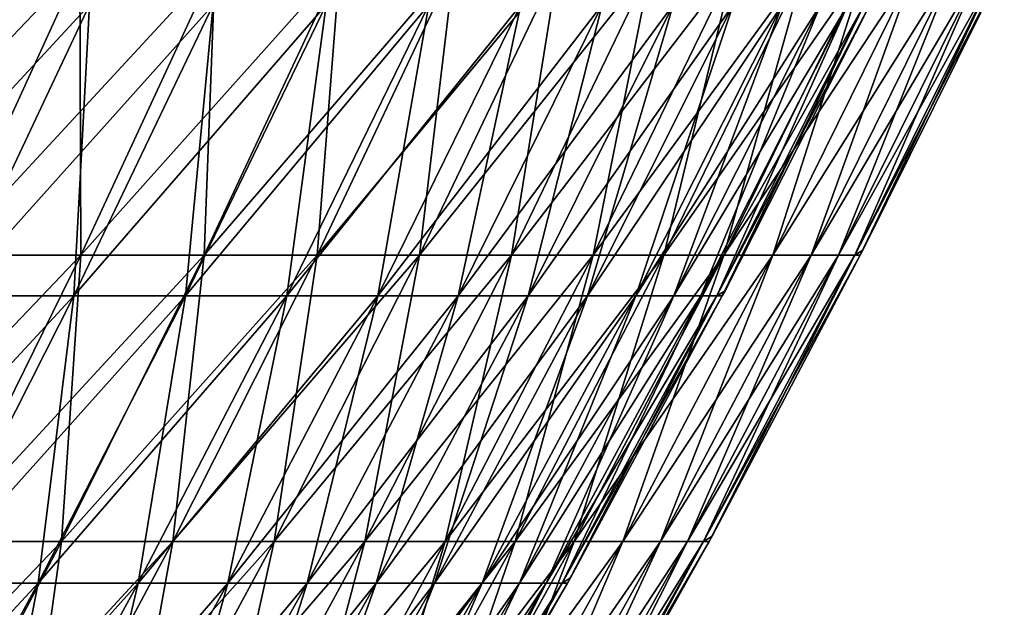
# Model space of a CAD drawing. Header units: millimetres. Extents: x -250 to 250, y 3898 to 4150.
# Tile 537 of 558: x 206 to 225, y 4029 to 4040. Entities that reach past the tile are written whole.
import ezdxf

# ---------------------------------------------------------------- set-up
doc = ezdxf.new("R2010")
doc.units = ezdxf.units.MM
doc.header["$LTSCALE"] = 5.599365
for name, color, linetype in [('2', 7, 'CONTINUOUS'), ('3', 7, 'CONTINUOUS'), ('4', 7, 'CONTINUOUS'), ('5', 7, 'CONTINUOUS')]:
    doc.layers.add(name, color=color, linetype=linetype)

msp = doc.modelspace()

# ---------------------------------------------------------------- linework, layer by layer
at = {"layer": '2', "color": 251, "linetype": 'Continuous', "true_color": 0x504f50}
for points in [[(204.859, 4035.92, -86.709), (202.092, 4035.92, -92.977), (207.416, 4041.504, -87.791), (204.859, 4035.92, -86.709)], [(207.416, 4041.504, -87.791), (202.092, 4035.92, -92.977), (204.614, 4041.504, -94.137), (207.416, 4041.504, -87.791)], [(207.432, 4035.92, -80.36), (204.859, 4035.92, -86.709), (210.021, 4041.504, -81.362), (207.432, 4035.92, -80.36)], [(210.021, 4041.504, -81.362), (204.859, 4035.92, -86.709), (207.416, 4041.504, -87.791), (210.021, 4041.504, -81.362)], [(209.809, 4035.92, -73.934), (207.432, 4035.92, -80.36), (212.427, 4041.504, -74.856), (209.809, 4035.92, -73.934)], [(212.427, 4041.504, -74.856), (207.432, 4035.92, -80.36), (210.021, 4041.504, -81.362), (212.427, 4041.504, -74.856)], [(211.986, 4035.92, -67.438), (209.809, 4035.92, -73.934), (214.631, 4041.504, -68.279), (211.986, 4035.92, -67.438)], [(214.631, 4041.504, -68.279), (209.809, 4035.92, -73.934), (212.427, 4041.504, -74.856), (214.631, 4041.504, -68.279)], [(213.962, 4035.92, -60.877), (211.986, 4035.92, -67.438), (216.632, 4041.504, -61.637), (213.962, 4035.92, -60.877)], [(216.632, 4041.504, -61.637), (211.986, 4035.92, -67.438), (214.631, 4041.504, -68.279), (216.632, 4041.504, -61.637)], [(215.735, 4035.92, -54.26), (213.962, 4035.92, -60.877), (218.427, 4041.504, -54.937), (215.735, 4035.92, -54.26)], [(218.427, 4041.504, -54.937), (213.962, 4035.92, -60.877), (216.632, 4041.504, -61.637), (218.427, 4041.504, -54.937)], [(217.304, 4035.92, -47.59), (215.735, 4035.92, -54.26), (220.016, 4041.504, -48.184), (217.304, 4035.92, -47.59)], [(220.016, 4041.504, -48.184), (215.735, 4035.92, -54.26), (218.427, 4041.504, -54.937), (220.016, 4041.504, -48.184)], [(218.666, 4035.92, -40.876), (217.304, 4035.92, -47.59), (221.395, 4041.504, -41.386), (218.666, 4035.92, -40.876)], [(221.395, 4041.504, -41.386), (217.304, 4035.92, -47.59), (220.016, 4041.504, -48.184), (221.395, 4041.504, -41.386)], [(219.822, 4035.92, -34.123), (218.666, 4035.92, -40.876), (222.564, 4041.504, -34.548), (219.822, 4035.92, -34.123)], [(222.564, 4041.504, -34.548), (218.666, 4035.92, -40.876), (221.395, 4041.504, -41.386), (222.564, 4041.504, -34.548)], [(220.768, 4035.92, -27.337), (219.822, 4035.92, -34.123), (223.523, 4041.504, -27.678), (220.768, 4035.92, -27.337)], [(223.523, 4041.504, -27.678), (219.822, 4035.92, -34.123), (222.564, 4041.504, -34.548), (223.523, 4041.504, -27.678)], [(221.505, 4035.92, -20.525), (220.768, 4035.92, -27.337), (224.269, 4041.504, -20.782), (221.505, 4035.92, -20.525)], [(224.269, 4041.504, -20.782), (220.768, 4035.92, -27.337), (223.523, 4041.504, -27.678), (224.269, 4041.504, -20.782)], [(222.032, 4035.92, -13.694), (221.505, 4035.92, -20.525), (224.803, 4041.504, -13.865), (222.032, 4035.92, -13.694)], [(224.803, 4041.504, -13.865), (221.505, 4035.92, -20.525), (224.269, 4041.504, -20.782), (224.803, 4041.504, -13.865)], [(222.349, 4035.92, -6.85), (222.032, 4035.92, -13.694), (225.123, 4041.504, -6.936), (222.349, 4035.92, -6.85)], [(225.123, 4041.504, -6.936), (222.032, 4035.92, -13.694), (224.803, 4041.504, -13.865), (225.123, 4041.504, -6.936)], [(222.505, 4036.02), (222.349, 4035.92, -6.85), (225.23, 4041.504), (222.505, 4036.02)], [(225.23, 4041.504), (222.349, 4035.92, -6.85), (225.123, 4041.504, -6.936), (225.23, 4041.504)], [(204.715, 4030.408, -79.307), (202.176, 4030.408, -85.574), (207.432, 4035.92, -80.36), (204.715, 4030.408, -79.307)], [(207.432, 4035.92, -80.36), (202.176, 4030.408, -85.574), (204.859, 4035.92, -86.709), (207.432, 4035.92, -80.36)], [(207.06, 4030.408, -72.965), (204.715, 4030.408, -79.307), (209.809, 4035.92, -73.934), (207.06, 4030.408, -72.965)], [(209.809, 4035.92, -73.934), (204.715, 4030.408, -79.307), (207.432, 4035.92, -80.36), (209.809, 4035.92, -73.934)], [(209.209, 4030.408, -66.554), (207.06, 4030.408, -72.965), (211.986, 4035.92, -67.438), (209.209, 4030.408, -66.554)], [(211.986, 4035.92, -67.438), (207.06, 4030.408, -72.965), (209.809, 4035.92, -73.934), (211.986, 4035.92, -67.438)], [(211.159, 4030.408, -60.08), (209.209, 4030.408, -66.554), (213.962, 4035.92, -60.877), (211.159, 4030.408, -60.08)], [(213.962, 4035.92, -60.877), (209.209, 4030.408, -66.554), (211.986, 4035.92, -67.438), (213.962, 4035.92, -60.877)], [(212.909, 4030.408, -53.549), (211.159, 4030.408, -60.08), (215.735, 4035.92, -54.26), (212.909, 4030.408, -53.549)], [(215.735, 4035.92, -54.26), (211.159, 4030.408, -60.08), (213.962, 4035.92, -60.877), (215.735, 4035.92, -54.26)], [(214.457, 4030.408, -46.967), (212.909, 4030.408, -53.549), (217.304, 4035.92, -47.59), (214.457, 4030.408, -46.967)], [(217.304, 4035.92, -47.59), (212.909, 4030.408, -53.549), (215.735, 4035.92, -54.26), (217.304, 4035.92, -47.59)], [(215.802, 4030.408, -40.34), (214.457, 4030.408, -46.967), (218.666, 4035.92, -40.876), (215.802, 4030.408, -40.34)], [(218.666, 4035.92, -40.876), (214.457, 4030.408, -46.967), (217.304, 4035.92, -47.59), (218.666, 4035.92, -40.876)], [(216.942, 4030.408, -33.676), (215.802, 4030.408, -40.34), (219.822, 4035.92, -34.123), (216.942, 4030.408, -33.676)], [(219.822, 4035.92, -34.123), (215.802, 4030.408, -40.34), (218.666, 4035.92, -40.876), (219.822, 4035.92, -34.123)], [(217.876, 4030.408, -26.979), (216.942, 4030.408, -33.676), (220.768, 4035.92, -27.337), (217.876, 4030.408, -26.979)], [(220.768, 4035.92, -27.337), (216.942, 4030.408, -33.676), (219.822, 4035.92, -34.123), (220.768, 4035.92, -27.337)], [(218.604, 4030.408, -20.257), (217.876, 4030.408, -26.979), (221.505, 4035.92, -20.525), (218.604, 4030.408, -20.257)], [(221.505, 4035.92, -20.525), (217.876, 4030.408, -26.979), (220.768, 4035.92, -27.337), (221.505, 4035.92, -20.525)], [(219.124, 4030.408, -13.515), (218.604, 4030.408, -20.257), (222.032, 4035.92, -13.694), (219.124, 4030.408, -13.515)], [(222.032, 4035.92, -13.694), (218.604, 4030.408, -20.257), (221.505, 4035.92, -20.525), (222.032, 4035.92, -13.694)], [(219.436, 4030.408, -6.761), (219.124, 4030.408, -13.515), (222.349, 4035.92, -6.85), (219.436, 4030.408, -6.761)], [(222.349, 4035.92, -6.85), (219.124, 4030.408, -13.515), (222.032, 4035.92, -13.694), (222.349, 4035.92, -6.85)], [(219.597, 4030.512), (219.436, 4030.408, -6.761), (222.454, 4035.92), (219.597, 4030.512)], [(222.454, 4035.92), (219.436, 4030.408, -6.761), (222.349, 4035.92, -6.85), (222.454, 4035.92)], [(222.454, 4035.92), (222.349, 4035.92, -6.85), (222.505, 4036.02), (222.454, 4035.92)], [(204.183, 4024.971, -71.951), (201.87, 4024.971, -78.205), (207.06, 4030.408, -72.965), (204.183, 4024.971, -71.951)], [(207.06, 4030.408, -72.965), (201.87, 4024.971, -78.205), (204.715, 4030.408, -79.307), (207.06, 4030.408, -72.965)], [(206.302, 4024.971, -65.629), (204.183, 4024.971, -71.951), (209.209, 4030.408, -66.554), (206.302, 4024.971, -65.629)], [(209.209, 4030.408, -66.554), (204.183, 4024.971, -71.951), (207.06, 4030.408, -72.965), (209.209, 4030.408, -66.554)], [(208.225, 4024.971, -59.245), (206.302, 4024.971, -65.629), (211.159, 4030.408, -60.08), (208.225, 4024.971, -59.245)], [(211.159, 4030.408, -60.08), (206.302, 4024.971, -65.629), (209.209, 4030.408, -66.554), (211.159, 4030.408, -60.08)], [(209.951, 4024.971, -52.805), (208.225, 4024.971, -59.245), (212.909, 4030.408, -53.549), (209.951, 4024.971, -52.805)], [(212.909, 4030.408, -53.549), (208.225, 4024.971, -59.245), (211.159, 4030.408, -60.08), (212.909, 4030.408, -53.549)], [(211.477, 4024.971, -46.314), (209.951, 4024.971, -52.805), (214.457, 4030.408, -46.967), (211.477, 4024.971, -46.314)], [(214.457, 4030.408, -46.967), (209.951, 4024.971, -52.805), (212.909, 4030.408, -53.549), (214.457, 4030.408, -46.967)], [(212.803, 4024.971, -39.78), (211.477, 4024.971, -46.314), (215.802, 4030.408, -40.34), (212.803, 4024.971, -39.78)], [(215.802, 4030.408, -40.34), (211.477, 4024.971, -46.314), (214.457, 4030.408, -46.967), (215.802, 4030.408, -40.34)], [(213.927, 4024.971, -33.208), (212.803, 4024.971, -39.78), (216.942, 4030.408, -33.676), (213.927, 4024.971, -33.208)], [(216.942, 4030.408, -33.676), (212.803, 4024.971, -39.78), (215.802, 4030.408, -40.34), (216.942, 4030.408, -33.676)], [(214.848, 4024.971, -26.604), (213.927, 4024.971, -33.208), (217.876, 4030.408, -26.979), (214.848, 4024.971, -26.604)], [(217.876, 4030.408, -26.979), (213.927, 4024.971, -33.208), (216.942, 4030.408, -33.676), (217.876, 4030.408, -26.979)], [(215.566, 4024.971, -19.975), (214.848, 4024.971, -26.604), (218.604, 4030.408, -20.257), (215.566, 4024.971, -19.975)], [(218.604, 4030.408, -20.257), (214.848, 4024.971, -26.604), (217.876, 4030.408, -26.979), (218.604, 4030.408, -20.257)], [(216.079, 4024.971, -13.327), (215.566, 4024.971, -19.975), (219.124, 4030.408, -13.515), (216.079, 4024.971, -13.327)], [(219.124, 4030.408, -13.515), (215.566, 4024.971, -19.975), (218.604, 4030.408, -20.257), (219.124, 4030.408, -13.515)], [(216.387, 4024.971, -6.667), (216.079, 4024.971, -13.327), (219.436, 4030.408, -6.761), (216.387, 4024.971, -6.667)], [(219.436, 4030.408, -6.761), (216.079, 4024.971, -13.327), (219.124, 4030.408, -13.515), (219.436, 4030.408, -6.761)], [(216.552, 4025.078), (216.387, 4024.971, -6.667), (219.54, 4030.408), (216.552, 4025.078)], [(219.54, 4030.408), (216.387, 4024.971, -6.667), (219.436, 4030.408, -6.761), (219.54, 4030.408)], [(219.54, 4030.408), (219.436, 4030.408, -6.761), (219.597, 4030.512), (219.54, 4030.408)]]:
    msp.add_3dface(points, dxfattribs=at)
at = {"layer": '3', "color": 251, "linetype": 'Continuous', "true_color": 0x504f50}
for points in [[(204.614, 4041.504, 94.137), (204.859, 4035.92, 86.709), (207.416, 4041.504, 87.791), (204.614, 4041.504, 94.137)], [(204.859, 4035.92, 86.709), (207.432, 4035.92, 80.36), (207.416, 4041.504, 87.791), (204.859, 4035.92, 86.709)], [(207.416, 4041.504, 87.791), (207.432, 4035.92, 80.36), (210.021, 4041.504, 81.362), (207.416, 4041.504, 87.791)], [(207.432, 4035.92, 80.36), (209.809, 4035.92, 73.934), (210.021, 4041.504, 81.362), (207.432, 4035.92, 80.36)], [(209.809, 4035.92, 73.934), (211.986, 4035.92, 67.438), (212.427, 4041.504, 74.856), (209.809, 4035.92, 73.934)], [(210.021, 4041.504, 81.362), (209.809, 4035.92, 73.934), (212.427, 4041.504, 74.856), (210.021, 4041.504, 81.362)], [(211.986, 4035.92, 67.438), (213.962, 4035.92, 60.877), (214.631, 4041.504, 68.279), (211.986, 4035.92, 67.438)], [(212.427, 4041.504, 74.856), (211.986, 4035.92, 67.438), (214.631, 4041.504, 68.279), (212.427, 4041.504, 74.856)], [(213.962, 4035.92, 60.877), (215.735, 4035.92, 54.26), (216.632, 4041.504, 61.637), (213.962, 4035.92, 60.877)], [(214.631, 4041.504, 68.279), (213.962, 4035.92, 60.877), (216.632, 4041.504, 61.637), (214.631, 4041.504, 68.279)], [(215.735, 4035.92, 54.26), (217.304, 4035.92, 47.59), (218.427, 4041.504, 54.937), (215.735, 4035.92, 54.26)], [(216.632, 4041.504, 61.637), (215.735, 4035.92, 54.26), (218.427, 4041.504, 54.937), (216.632, 4041.504, 61.637)], [(217.304, 4035.92, 47.59), (218.666, 4035.92, 40.876), (220.016, 4041.504, 48.184), (217.304, 4035.92, 47.59)], [(218.427, 4041.504, 54.937), (217.304, 4035.92, 47.59), (220.016, 4041.504, 48.184), (218.427, 4041.504, 54.937)], [(218.666, 4035.92, 40.876), (219.822, 4035.92, 34.123), (221.395, 4041.504, 41.386), (218.666, 4035.92, 40.876)], [(220.016, 4041.504, 48.184), (218.666, 4035.92, 40.876), (221.395, 4041.504, 41.386), (220.016, 4041.504, 48.184)], [(219.822, 4035.92, 34.123), (220.768, 4035.92, 27.337), (222.564, 4041.504, 34.548), (219.822, 4035.92, 34.123)], [(221.395, 4041.504, 41.386), (219.822, 4035.92, 34.123), (222.564, 4041.504, 34.548), (221.395, 4041.504, 41.386)], [(220.768, 4035.92, 27.337), (221.505, 4035.92, 20.525), (223.523, 4041.504, 27.678), (220.768, 4035.92, 27.337)], [(222.564, 4041.504, 34.548), (220.768, 4035.92, 27.337), (223.523, 4041.504, 27.678), (222.564, 4041.504, 34.548)], [(221.505, 4035.92, 20.525), (222.032, 4035.92, 13.694), (224.269, 4041.504, 20.782), (221.505, 4035.92, 20.525)], [(223.523, 4041.504, 27.678), (221.505, 4035.92, 20.525), (224.269, 4041.504, 20.782), (223.523, 4041.504, 27.678)], [(222.032, 4035.92, 13.694), (222.349, 4035.92, 6.85), (224.803, 4041.504, 13.865), (222.032, 4035.92, 13.694)], [(224.269, 4041.504, 20.782), (222.032, 4035.92, 13.694), (224.803, 4041.504, 13.865), (224.269, 4041.504, 20.782)], [(222.349, 4035.92, 6.85), (222.454, 4035.92), (225.123, 4041.504, 6.936), (222.349, 4035.92, 6.85)], [(224.803, 4041.504, 13.865), (222.349, 4035.92, 6.85), (225.123, 4041.504, 6.936), (224.803, 4041.504, 13.865)], [(222.454, 4035.92), (222.505, 4036.02), (225.123, 4041.504, 6.936), (222.454, 4035.92)], [(222.505, 4036.02), (225.23, 4041.504), (225.123, 4041.504, 6.936), (222.505, 4036.02)], [(204.715, 4030.408, 79.307), (207.06, 4030.408, 72.965), (207.432, 4035.92, 80.36), (204.715, 4030.408, 79.307)], [(204.859, 4035.92, 86.709), (204.715, 4030.408, 79.307), (207.432, 4035.92, 80.36), (204.859, 4035.92, 86.709)], [(207.06, 4030.408, 72.965), (209.209, 4030.408, 66.554), (209.809, 4035.92, 73.934), (207.06, 4030.408, 72.965)], [(207.432, 4035.92, 80.36), (207.06, 4030.408, 72.965), (209.809, 4035.92, 73.934), (207.432, 4035.92, 80.36)], [(209.209, 4030.408, 66.554), (211.159, 4030.408, 60.08), (211.986, 4035.92, 67.438), (209.209, 4030.408, 66.554)], [(209.809, 4035.92, 73.934), (209.209, 4030.408, 66.554), (211.986, 4035.92, 67.438), (209.809, 4035.92, 73.934)], [(211.159, 4030.408, 60.08), (212.909, 4030.408, 53.549), (213.962, 4035.92, 60.877), (211.159, 4030.408, 60.08)], [(211.986, 4035.92, 67.438), (211.159, 4030.408, 60.08), (213.962, 4035.92, 60.877), (211.986, 4035.92, 67.438)], [(212.909, 4030.408, 53.549), (214.457, 4030.408, 46.967), (215.735, 4035.92, 54.26), (212.909, 4030.408, 53.549)], [(213.962, 4035.92, 60.877), (212.909, 4030.408, 53.549), (215.735, 4035.92, 54.26), (213.962, 4035.92, 60.877)], [(214.457, 4030.408, 46.967), (215.802, 4030.408, 40.34), (217.304, 4035.92, 47.59), (214.457, 4030.408, 46.967)], [(215.735, 4035.92, 54.26), (214.457, 4030.408, 46.967), (217.304, 4035.92, 47.59), (215.735, 4035.92, 54.26)], [(215.802, 4030.408, 40.34), (216.942, 4030.408, 33.676), (218.666, 4035.92, 40.876), (215.802, 4030.408, 40.34)], [(217.304, 4035.92, 47.59), (215.802, 4030.408, 40.34), (218.666, 4035.92, 40.876), (217.304, 4035.92, 47.59)], [(216.942, 4030.408, 33.676), (217.876, 4030.408, 26.979), (219.822, 4035.92, 34.123), (216.942, 4030.408, 33.676)], [(218.666, 4035.92, 40.876), (216.942, 4030.408, 33.676), (219.822, 4035.92, 34.123), (218.666, 4035.92, 40.876)], [(217.876, 4030.408, 26.979), (218.604, 4030.408, 20.257), (220.768, 4035.92, 27.337), (217.876, 4030.408, 26.979)], [(219.822, 4035.92, 34.123), (217.876, 4030.408, 26.979), (220.768, 4035.92, 27.337), (219.822, 4035.92, 34.123)], [(218.604, 4030.408, 20.257), (219.124, 4030.408, 13.515), (221.505, 4035.92, 20.525), (218.604, 4030.408, 20.257)], [(220.768, 4035.92, 27.337), (218.604, 4030.408, 20.257), (221.505, 4035.92, 20.525), (220.768, 4035.92, 27.337)], [(219.124, 4030.408, 13.515), (219.436, 4030.408, 6.761), (222.032, 4035.92, 13.694), (219.124, 4030.408, 13.515)], [(221.505, 4035.92, 20.525), (219.124, 4030.408, 13.515), (222.032, 4035.92, 13.694), (221.505, 4035.92, 20.525)], [(219.436, 4030.408, 6.761), (219.54, 4030.408), (222.349, 4035.92, 6.85), (219.436, 4030.408, 6.761)], [(222.032, 4035.92, 13.694), (219.436, 4030.408, 6.761), (222.349, 4035.92, 6.85), (222.032, 4035.92, 13.694)], [(219.54, 4030.408), (219.597, 4030.512), (222.349, 4035.92, 6.85), (219.54, 4030.408)], [(219.597, 4030.512), (222.454, 4035.92), (222.349, 4035.92, 6.85), (219.597, 4030.512)], [(204.183, 4024.971, 71.951), (206.302, 4024.971, 65.629), (207.06, 4030.408, 72.965), (204.183, 4024.971, 71.951)], [(204.715, 4030.408, 79.307), (204.183, 4024.971, 71.951), (207.06, 4030.408, 72.965), (204.715, 4030.408, 79.307)], [(206.302, 4024.971, 65.629), (208.225, 4024.971, 59.245), (209.209, 4030.408, 66.554), (206.302, 4024.971, 65.629)], [(207.06, 4030.408, 72.965), (206.302, 4024.971, 65.629), (209.209, 4030.408, 66.554), (207.06, 4030.408, 72.965)], [(208.225, 4024.971, 59.245), (209.951, 4024.971, 52.805), (211.159, 4030.408, 60.08), (208.225, 4024.971, 59.245)], [(209.209, 4030.408, 66.554), (208.225, 4024.971, 59.245), (211.159, 4030.408, 60.08), (209.209, 4030.408, 66.554)], [(209.951, 4024.971, 52.805), (211.477, 4024.971, 46.314), (212.909, 4030.408, 53.549), (209.951, 4024.971, 52.805)], [(211.159, 4030.408, 60.08), (209.951, 4024.971, 52.805), (212.909, 4030.408, 53.549), (211.159, 4030.408, 60.08)], [(211.477, 4024.971, 46.314), (212.803, 4024.971, 39.78), (214.457, 4030.408, 46.967), (211.477, 4024.971, 46.314)], [(212.909, 4030.408, 53.549), (211.477, 4024.971, 46.314), (214.457, 4030.408, 46.967), (212.909, 4030.408, 53.549)], [(212.803, 4024.971, 39.78), (213.927, 4024.971, 33.208), (215.802, 4030.408, 40.34), (212.803, 4024.971, 39.78)], [(214.457, 4030.408, 46.967), (212.803, 4024.971, 39.78), (215.802, 4030.408, 40.34), (214.457, 4030.408, 46.967)], [(213.927, 4024.971, 33.208), (214.848, 4024.971, 26.604), (216.942, 4030.408, 33.676), (213.927, 4024.971, 33.208)], [(215.802, 4030.408, 40.34), (213.927, 4024.971, 33.208), (216.942, 4030.408, 33.676), (215.802, 4030.408, 40.34)], [(214.848, 4024.971, 26.604), (215.566, 4024.971, 19.975), (217.876, 4030.408, 26.979), (214.848, 4024.971, 26.604)], [(216.942, 4030.408, 33.676), (214.848, 4024.971, 26.604), (217.876, 4030.408, 26.979), (216.942, 4030.408, 33.676)], [(215.566, 4024.971, 19.975), (216.079, 4024.971, 13.327), (218.604, 4030.408, 20.257), (215.566, 4024.971, 19.975)], [(217.876, 4030.408, 26.979), (215.566, 4024.971, 19.975), (218.604, 4030.408, 20.257), (217.876, 4030.408, 26.979)], [(216.079, 4024.971, 13.327), (216.387, 4024.971, 6.667), (219.124, 4030.408, 13.515), (216.079, 4024.971, 13.327)], [(218.604, 4030.408, 20.257), (216.079, 4024.971, 13.327), (219.124, 4030.408, 13.515), (218.604, 4030.408, 20.257)], [(216.387, 4024.971, 6.667), (216.489, 4024.971), (219.436, 4030.408, 6.761), (216.387, 4024.971, 6.667)], [(219.124, 4030.408, 13.515), (216.387, 4024.971, 6.667), (219.436, 4030.408, 6.761), (219.124, 4030.408, 13.515)], [(216.489, 4024.971), (216.552, 4025.078), (219.436, 4030.408, 6.761), (216.489, 4024.971)], [(216.552, 4025.078), (219.54, 4030.408), (219.436, 4030.408, 6.761), (216.552, 4025.078)]]:
    msp.add_3dface(points, dxfattribs=at)
at = {"layer": '4', "color": 155, "linetype": 'Continuous', "true_color": 0x4a708c}
for points in [[(204.954, 4035.137, 79.4), (202.412, 4035.137, 85.674), (207.603, 4040.744, 80.426), (204.954, 4035.137, 79.4)], [(207.603, 4040.744, 80.426), (202.412, 4035.137, 85.674), (205.027, 4040.744, 86.781), (207.603, 4040.744, 80.426)], [(207.302, 4035.137, 73.05), (204.954, 4035.137, 79.4), (209.981, 4040.744, 73.994), (207.302, 4035.137, 73.05)], [(209.981, 4040.744, 73.994), (204.954, 4035.137, 79.4), (207.603, 4040.744, 80.426), (209.981, 4040.744, 73.994)], [(209.453, 4035.137, 66.632), (207.302, 4035.137, 73.05), (212.16, 4040.744, 67.493), (209.453, 4035.137, 66.632)], [(212.16, 4040.744, 67.493), (207.302, 4035.137, 73.05), (209.981, 4040.744, 73.994), (212.16, 4040.744, 67.493)], [(211.406, 4035.137, 60.15), (209.453, 4035.137, 66.632), (214.138, 4040.744, 60.927), (211.406, 4035.137, 60.15)], [(214.138, 4040.744, 60.927), (209.453, 4035.137, 66.632), (212.16, 4040.744, 67.493), (214.138, 4040.744, 60.927)], [(213.158, 4035.137, 53.611), (211.406, 4035.137, 60.15), (215.912, 4040.744, 54.304), (213.158, 4035.137, 53.611)], [(215.912, 4040.744, 54.304), (211.406, 4035.137, 60.15), (214.138, 4040.744, 60.927), (215.912, 4040.744, 54.304)], [(214.708, 4035.137, 47.022), (213.158, 4035.137, 53.611), (217.482, 4040.744, 47.629), (214.708, 4035.137, 47.022)], [(217.482, 4040.744, 47.629), (213.158, 4035.137, 53.611), (215.912, 4040.744, 54.304), (217.482, 4040.744, 47.629)], [(216.054, 4035.137, 40.387), (214.708, 4035.137, 47.022), (218.846, 4040.744, 40.909), (216.054, 4035.137, 40.387)], [(218.846, 4040.744, 40.909), (214.708, 4035.137, 47.022), (217.482, 4040.744, 47.629), (218.846, 4040.744, 40.909)], [(217.195, 4035.137, 33.715), (216.054, 4035.137, 40.387), (220.002, 4040.744, 34.151), (217.195, 4035.137, 33.715)], [(220.002, 4040.744, 34.151), (216.054, 4035.137, 40.387), (218.846, 4040.744, 40.909), (220.002, 4040.744, 34.151)], [(218.13, 4035.137, 27.01), (217.195, 4035.137, 33.715), (220.949, 4040.744, 27.359), (218.13, 4035.137, 27.01)], [(220.949, 4040.744, 27.359), (217.195, 4035.137, 33.715), (220.002, 4040.744, 34.151), (220.949, 4040.744, 27.359)], [(218.859, 4035.137, 20.28), (218.13, 4035.137, 27.01), (221.687, 4040.744, 20.542), (218.859, 4035.137, 20.28)], [(221.687, 4040.744, 20.542), (218.13, 4035.137, 27.01), (220.949, 4040.744, 27.359), (221.687, 4040.744, 20.542)], [(219.379, 4035.137, 13.531), (218.859, 4035.137, 20.28), (222.215, 4040.744, 13.706), (219.379, 4035.137, 13.531)], [(222.215, 4040.744, 13.706), (218.859, 4035.137, 20.28), (221.687, 4040.744, 20.542), (222.215, 4040.744, 13.706)], [(219.692, 4035.137, 6.769), (219.379, 4035.137, 13.531), (222.531, 4040.744, 6.856), (219.692, 4035.137, 6.769)], [(222.531, 4040.744, 6.856), (219.379, 4035.137, 13.531), (222.215, 4040.744, 13.706), (222.531, 4040.744, 6.856)], [(219.849, 4035.237), (219.692, 4035.137, 6.769), (222.637, 4040.744), (219.849, 4035.237)], [(222.637, 4040.744), (219.692, 4035.137, 6.769), (222.531, 4040.744, 6.856), (222.637, 4040.744)], [(204.49, 4029.603, 72.059), (202.174, 4029.603, 78.322), (207.302, 4035.137, 73.05), (204.49, 4029.603, 72.059)], [(207.302, 4035.137, 73.05), (202.174, 4029.603, 78.322), (204.954, 4035.137, 79.4), (207.302, 4035.137, 73.05)], [(206.612, 4029.603, 65.728), (204.49, 4029.603, 72.059), (209.453, 4035.137, 66.632), (206.612, 4029.603, 65.728)], [(209.453, 4035.137, 66.632), (204.49, 4029.603, 72.059), (207.302, 4035.137, 73.05), (209.453, 4035.137, 66.632)], [(208.538, 4029.603, 59.334), (206.612, 4029.603, 65.728), (211.406, 4035.137, 60.15), (208.538, 4029.603, 59.334)], [(211.406, 4035.137, 60.15), (206.612, 4029.603, 65.728), (209.453, 4035.137, 66.632), (211.406, 4035.137, 60.15)], [(210.266, 4029.603, 52.884), (208.538, 4029.603, 59.334), (213.158, 4035.137, 53.611), (210.266, 4029.603, 52.884)], [(213.158, 4035.137, 53.611), (208.538, 4029.603, 59.334), (211.406, 4035.137, 60.15), (213.158, 4035.137, 53.611)], [(211.795, 4029.603, 46.384), (210.266, 4029.603, 52.884), (214.708, 4035.137, 47.022), (211.795, 4029.603, 46.384)], [(214.708, 4035.137, 47.022), (210.266, 4029.603, 52.884), (213.158, 4035.137, 53.611), (214.708, 4035.137, 47.022)], [(213.123, 4029.603, 39.84), (211.795, 4029.603, 46.384), (216.054, 4035.137, 40.387), (213.123, 4029.603, 39.84)], [(216.054, 4035.137, 40.387), (211.795, 4029.603, 46.384), (214.708, 4035.137, 47.022), (216.054, 4035.137, 40.387)], [(214.249, 4029.603, 33.258), (213.123, 4029.603, 39.84), (217.195, 4035.137, 33.715), (214.249, 4029.603, 33.258)], [(217.195, 4035.137, 33.715), (213.123, 4029.603, 39.84), (216.054, 4035.137, 40.387), (217.195, 4035.137, 33.715)], [(215.171, 4029.603, 26.644), (214.249, 4029.603, 33.258), (218.13, 4035.137, 27.01), (215.171, 4029.603, 26.644)], [(218.13, 4035.137, 27.01), (214.249, 4029.603, 33.258), (217.195, 4035.137, 33.715), (218.13, 4035.137, 27.01)], [(215.89, 4029.603, 20.005), (215.171, 4029.603, 26.644), (218.859, 4035.137, 20.28), (215.89, 4029.603, 20.005)], [(218.859, 4035.137, 20.28), (215.171, 4029.603, 26.644), (218.13, 4035.137, 27.01), (218.859, 4035.137, 20.28)], [(216.403, 4029.603, 13.347), (215.89, 4029.603, 20.005), (219.379, 4035.137, 13.531), (216.403, 4029.603, 13.347)], [(219.379, 4035.137, 13.531), (215.89, 4029.603, 20.005), (218.859, 4035.137, 20.28), (219.379, 4035.137, 13.531)], [(216.712, 4029.603, 6.677), (216.403, 4029.603, 13.347), (219.692, 4035.137, 6.769), (216.712, 4029.603, 6.677)], [(219.692, 4035.137, 6.769), (216.403, 4029.603, 13.347), (219.379, 4035.137, 13.531), (219.692, 4035.137, 6.769)], [(216.873, 4029.707), (216.712, 4029.603, 6.677), (219.796, 4035.137), (216.873, 4029.707)], [(219.796, 4035.137), (216.712, 4029.603, 6.677), (219.692, 4035.137, 6.769), (219.796, 4035.137)], [(219.796, 4035.137), (219.692, 4035.137, 6.769), (219.849, 4035.237), (219.796, 4035.137)], [(203.638, 4024.147, 64.782), (201.546, 4024.147, 71.022), (206.612, 4029.603, 65.728), (203.638, 4024.147, 64.782)], [(206.612, 4029.603, 65.728), (201.546, 4024.147, 71.022), (204.49, 4029.603, 72.059), (206.612, 4029.603, 65.728)], [(205.536, 4024.147, 58.48), (203.638, 4024.147, 64.782), (208.538, 4029.603, 59.334), (205.536, 4024.147, 58.48)], [(208.538, 4029.603, 59.334), (203.638, 4024.147, 64.782), (206.612, 4029.603, 65.728), (208.538, 4029.603, 59.334)], [(207.24, 4024.147, 52.123), (205.536, 4024.147, 58.48), (210.266, 4029.603, 52.884), (207.24, 4024.147, 52.123)], [(210.266, 4029.603, 52.884), (205.536, 4024.147, 58.48), (208.538, 4029.603, 59.334), (210.266, 4029.603, 52.884)], [(208.746, 4024.147, 45.716), (207.24, 4024.147, 52.123), (211.795, 4029.603, 46.384), (208.746, 4024.147, 45.716)], [(211.795, 4029.603, 46.384), (207.24, 4024.147, 52.123), (210.266, 4029.603, 52.884), (211.795, 4029.603, 46.384)], [(210.055, 4024.147, 39.266), (208.746, 4024.147, 45.716), (213.123, 4029.603, 39.84), (210.055, 4024.147, 39.266)], [(213.123, 4029.603, 39.84), (208.746, 4024.147, 45.716), (211.795, 4029.603, 46.384), (213.123, 4029.603, 39.84)], [(211.165, 4024.147, 32.779), (210.055, 4024.147, 39.266), (214.249, 4029.603, 33.258), (211.165, 4024.147, 32.779)], [(214.249, 4029.603, 33.258), (210.055, 4024.147, 39.266), (213.123, 4029.603, 39.84), (214.249, 4029.603, 33.258)], [(212.074, 4024.147, 26.26), (211.165, 4024.147, 32.779), (215.171, 4029.603, 26.644), (212.074, 4024.147, 26.26)], [(215.171, 4029.603, 26.644), (211.165, 4024.147, 32.779), (214.249, 4029.603, 33.258), (215.171, 4029.603, 26.644)], [(212.782, 4024.147, 19.717), (212.074, 4024.147, 26.26), (215.89, 4029.603, 20.005), (212.782, 4024.147, 19.717)], [(215.89, 4029.603, 20.005), (212.074, 4024.147, 26.26), (215.171, 4029.603, 26.644), (215.89, 4029.603, 20.005)], [(213.288, 4024.147, 13.155), (212.782, 4024.147, 19.717), (216.403, 4029.603, 13.347), (213.288, 4024.147, 13.155)], [(216.403, 4029.603, 13.347), (212.782, 4024.147, 19.717), (215.89, 4029.603, 20.005), (216.403, 4029.603, 13.347)], [(213.592, 4024.147, 6.581), (213.288, 4024.147, 13.155), (216.712, 4029.603, 6.677), (213.592, 4024.147, 6.581)], [(216.712, 4029.603, 6.677), (213.288, 4024.147, 13.155), (216.403, 4029.603, 13.347), (216.712, 4029.603, 6.677)], [(213.757, 4024.255), (213.592, 4024.147, 6.581), (216.815, 4029.603), (213.757, 4024.255)], [(216.815, 4029.603), (213.592, 4024.147, 6.581), (216.712, 4029.603, 6.677), (216.815, 4029.603)], [(216.815, 4029.603), (216.712, 4029.603, 6.677), (216.873, 4029.707), (216.815, 4029.603)]]:
    msp.add_3dface(points, dxfattribs=at)
at = {"layer": '5', "color": 155, "linetype": 'Continuous', "true_color": 0x4a708c}
for points in [[(204.954, 4035.137, -79.4), (207.302, 4035.137, -73.05), (207.603, 4040.744, -80.426), (204.954, 4035.137, -79.4)], [(205.027, 4040.744, -86.781), (204.954, 4035.137, -79.4), (207.603, 4040.744, -80.426), (205.027, 4040.744, -86.781)], [(207.302, 4035.137, -73.05), (209.453, 4035.137, -66.632), (209.981, 4040.744, -73.994), (207.302, 4035.137, -73.05)], [(207.603, 4040.744, -80.426), (207.302, 4035.137, -73.05), (209.981, 4040.744, -73.994), (207.603, 4040.744, -80.426)], [(209.453, 4035.137, -66.632), (211.406, 4035.137, -60.15), (212.16, 4040.744, -67.493), (209.453, 4035.137, -66.632)], [(209.981, 4040.744, -73.994), (209.453, 4035.137, -66.632), (212.16, 4040.744, -67.493), (209.981, 4040.744, -73.994)], [(211.406, 4035.137, -60.15), (213.158, 4035.137, -53.611), (214.138, 4040.744, -60.927), (211.406, 4035.137, -60.15)], [(212.16, 4040.744, -67.493), (211.406, 4035.137, -60.15), (214.138, 4040.744, -60.927), (212.16, 4040.744, -67.493)], [(213.158, 4035.137, -53.611), (214.708, 4035.137, -47.022), (215.912, 4040.744, -54.304), (213.158, 4035.137, -53.611)], [(214.138, 4040.744, -60.927), (213.158, 4035.137, -53.611), (215.912, 4040.744, -54.304), (214.138, 4040.744, -60.927)], [(214.708, 4035.137, -47.022), (216.054, 4035.137, -40.387), (217.482, 4040.744, -47.629), (214.708, 4035.137, -47.022)], [(215.912, 4040.744, -54.304), (214.708, 4035.137, -47.022), (217.482, 4040.744, -47.629), (215.912, 4040.744, -54.304)], [(216.054, 4035.137, -40.387), (217.195, 4035.137, -33.715), (218.846, 4040.744, -40.909), (216.054, 4035.137, -40.387)], [(217.482, 4040.744, -47.629), (216.054, 4035.137, -40.387), (218.846, 4040.744, -40.909), (217.482, 4040.744, -47.629)], [(217.195, 4035.137, -33.715), (218.13, 4035.137, -27.01), (220.002, 4040.744, -34.151), (217.195, 4035.137, -33.715)], [(218.846, 4040.744, -40.909), (217.195, 4035.137, -33.715), (220.002, 4040.744, -34.151), (218.846, 4040.744, -40.909)], [(218.13, 4035.137, -27.01), (218.859, 4035.137, -20.28), (220.949, 4040.744, -27.359), (218.13, 4035.137, -27.01)], [(220.002, 4040.744, -34.151), (218.13, 4035.137, -27.01), (220.949, 4040.744, -27.359), (220.002, 4040.744, -34.151)], [(218.859, 4035.137, -20.28), (219.379, 4035.137, -13.531), (221.687, 4040.744, -20.542), (218.859, 4035.137, -20.28)], [(220.949, 4040.744, -27.359), (218.859, 4035.137, -20.28), (221.687, 4040.744, -20.542), (220.949, 4040.744, -27.359)], [(219.379, 4035.137, -13.531), (219.692, 4035.137, -6.769), (222.215, 4040.744, -13.706), (219.379, 4035.137, -13.531)], [(221.687, 4040.744, -20.542), (219.379, 4035.137, -13.531), (222.215, 4040.744, -13.706), (221.687, 4040.744, -20.542)], [(219.692, 4035.137, -6.769), (219.796, 4035.137), (222.531, 4040.744, -6.856), (219.692, 4035.137, -6.769)], [(222.215, 4040.744, -13.706), (219.692, 4035.137, -6.769), (222.531, 4040.744, -6.856), (222.215, 4040.744, -13.706)], [(219.796, 4035.137), (219.849, 4035.237), (222.531, 4040.744, -6.856), (219.796, 4035.137)], [(219.849, 4035.237), (222.637, 4040.744), (222.531, 4040.744, -6.856), (219.849, 4035.237)], [(204.49, 4029.603, -72.059), (206.612, 4029.603, -65.728), (207.302, 4035.137, -73.05), (204.49, 4029.603, -72.059)], [(204.954, 4035.137, -79.4), (204.49, 4029.603, -72.059), (207.302, 4035.137, -73.05), (204.954, 4035.137, -79.4)], [(206.612, 4029.603, -65.728), (208.538, 4029.603, -59.334), (209.453, 4035.137, -66.632), (206.612, 4029.603, -65.728)], [(207.302, 4035.137, -73.05), (206.612, 4029.603, -65.728), (209.453, 4035.137, -66.632), (207.302, 4035.137, -73.05)], [(208.538, 4029.603, -59.334), (210.266, 4029.603, -52.884), (211.406, 4035.137, -60.15), (208.538, 4029.603, -59.334)], [(209.453, 4035.137, -66.632), (208.538, 4029.603, -59.334), (211.406, 4035.137, -60.15), (209.453, 4035.137, -66.632)], [(210.266, 4029.603, -52.884), (211.795, 4029.603, -46.384), (213.158, 4035.137, -53.611), (210.266, 4029.603, -52.884)], [(211.406, 4035.137, -60.15), (210.266, 4029.603, -52.884), (213.158, 4035.137, -53.611), (211.406, 4035.137, -60.15)], [(211.795, 4029.603, -46.384), (213.123, 4029.603, -39.84), (214.708, 4035.137, -47.022), (211.795, 4029.603, -46.384)], [(213.158, 4035.137, -53.611), (211.795, 4029.603, -46.384), (214.708, 4035.137, -47.022), (213.158, 4035.137, -53.611)], [(213.123, 4029.603, -39.84), (214.249, 4029.603, -33.258), (216.054, 4035.137, -40.387), (213.123, 4029.603, -39.84)], [(214.708, 4035.137, -47.022), (213.123, 4029.603, -39.84), (216.054, 4035.137, -40.387), (214.708, 4035.137, -47.022)], [(214.249, 4029.603, -33.258), (215.171, 4029.603, -26.644), (217.195, 4035.137, -33.715), (214.249, 4029.603, -33.258)], [(216.054, 4035.137, -40.387), (214.249, 4029.603, -33.258), (217.195, 4035.137, -33.715), (216.054, 4035.137, -40.387)], [(215.171, 4029.603, -26.644), (215.89, 4029.603, -20.005), (218.13, 4035.137, -27.01), (215.171, 4029.603, -26.644)], [(217.195, 4035.137, -33.715), (215.171, 4029.603, -26.644), (218.13, 4035.137, -27.01), (217.195, 4035.137, -33.715)], [(215.89, 4029.603, -20.005), (216.403, 4029.603, -13.347), (218.859, 4035.137, -20.28), (215.89, 4029.603, -20.005)], [(218.13, 4035.137, -27.01), (215.89, 4029.603, -20.005), (218.859, 4035.137, -20.28), (218.13, 4035.137, -27.01)], [(216.403, 4029.603, -13.347), (216.712, 4029.603, -6.677), (219.379, 4035.137, -13.531), (216.403, 4029.603, -13.347)], [(218.859, 4035.137, -20.28), (216.403, 4029.603, -13.347), (219.379, 4035.137, -13.531), (218.859, 4035.137, -20.28)], [(216.712, 4029.603, -6.677), (216.815, 4029.603), (219.692, 4035.137, -6.769), (216.712, 4029.603, -6.677)], [(219.379, 4035.137, -13.531), (216.712, 4029.603, -6.677), (219.692, 4035.137, -6.769), (219.379, 4035.137, -13.531)], [(216.815, 4029.603), (216.873, 4029.707), (219.692, 4035.137, -6.769), (216.815, 4029.603)], [(216.873, 4029.707), (219.796, 4035.137), (219.692, 4035.137, -6.769), (216.873, 4029.707)], [(203.638, 4024.147, -64.782), (205.536, 4024.147, -58.48), (206.612, 4029.603, -65.728), (203.638, 4024.147, -64.782)], [(204.49, 4029.603, -72.059), (203.638, 4024.147, -64.782), (206.612, 4029.603, -65.728), (204.49, 4029.603, -72.059)], [(205.536, 4024.147, -58.48), (207.24, 4024.147, -52.123), (208.538, 4029.603, -59.334), (205.536, 4024.147, -58.48)], [(206.612, 4029.603, -65.728), (205.536, 4024.147, -58.48), (208.538, 4029.603, -59.334), (206.612, 4029.603, -65.728)], [(207.24, 4024.147, -52.123), (208.746, 4024.147, -45.716), (210.266, 4029.603, -52.884), (207.24, 4024.147, -52.123)], [(208.538, 4029.603, -59.334), (207.24, 4024.147, -52.123), (210.266, 4029.603, -52.884), (208.538, 4029.603, -59.334)], [(208.746, 4024.147, -45.716), (210.055, 4024.147, -39.266), (211.795, 4029.603, -46.384), (208.746, 4024.147, -45.716)], [(210.266, 4029.603, -52.884), (208.746, 4024.147, -45.716), (211.795, 4029.603, -46.384), (210.266, 4029.603, -52.884)], [(210.055, 4024.147, -39.266), (211.165, 4024.147, -32.779), (213.123, 4029.603, -39.84), (210.055, 4024.147, -39.266)], [(211.795, 4029.603, -46.384), (210.055, 4024.147, -39.266), (213.123, 4029.603, -39.84), (211.795, 4029.603, -46.384)], [(211.165, 4024.147, -32.779), (212.074, 4024.147, -26.26), (214.249, 4029.603, -33.258), (211.165, 4024.147, -32.779)], [(213.123, 4029.603, -39.84), (211.165, 4024.147, -32.779), (214.249, 4029.603, -33.258), (213.123, 4029.603, -39.84)], [(212.074, 4024.147, -26.26), (212.782, 4024.147, -19.717), (215.171, 4029.603, -26.644), (212.074, 4024.147, -26.26)], [(214.249, 4029.603, -33.258), (212.074, 4024.147, -26.26), (215.171, 4029.603, -26.644), (214.249, 4029.603, -33.258)], [(212.782, 4024.147, -19.717), (213.288, 4024.147, -13.155), (215.89, 4029.603, -20.005), (212.782, 4024.147, -19.717)], [(215.171, 4029.603, -26.644), (212.782, 4024.147, -19.717), (215.89, 4029.603, -20.005), (215.171, 4029.603, -26.644)], [(213.288, 4024.147, -13.155), (213.592, 4024.147, -6.581), (216.403, 4029.603, -13.347), (213.288, 4024.147, -13.155)], [(215.89, 4029.603, -20.005), (213.288, 4024.147, -13.155), (216.403, 4029.603, -13.347), (215.89, 4029.603, -20.005)], [(213.592, 4024.147, -6.581), (213.694, 4024.147), (216.712, 4029.603, -6.677), (213.592, 4024.147, -6.581)], [(216.403, 4029.603, -13.347), (213.592, 4024.147, -6.581), (216.712, 4029.603, -6.677), (216.403, 4029.603, -13.347)], [(213.694, 4024.147), (213.757, 4024.255), (216.712, 4029.603, -6.677), (213.694, 4024.147)], [(213.757, 4024.255), (216.815, 4029.603), (216.712, 4029.603, -6.677), (213.757, 4024.255)]]:
    msp.add_3dface(points, dxfattribs=at)

doc.saveas('drawing.dxf')
